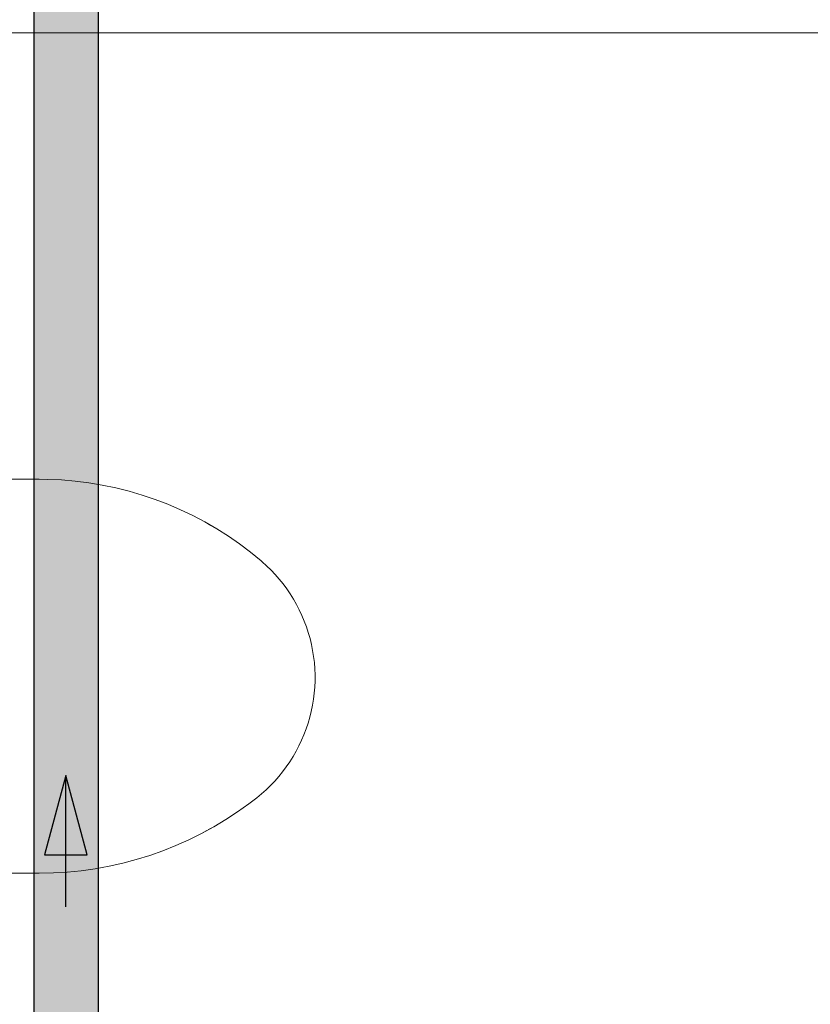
# Model space of a CAD drawing. Header units: millimetres. Extents: x 567 to 934, y -1 to 364.
# Tile 704 of 1056: x 781.73 to 782.93, y 107.8 to 109.3. Entities that reach past the tile are written whole.
import ezdxf

# ---------------------------------------------------------------- set-up
doc = ezdxf.new("R2010")
doc.units = ezdxf.units.MM
doc.header["$MEASUREMENT"] = 0
for name, color, linetype, lineweight in [('A-WALL', 7, 'Continuous', 25), ('AF-Condutos', 140, 'Continuous', 25), ('AF-Sentido conduto', 140, 'Continuous', 30), ('Peças hidrossanitárias', 7, 'Continuous', 13)]:
    doc.layers.add(name, color=color, linetype=linetype, lineweight=lineweight)

msp = doc.modelspace()

# ---------------------------------------------------------------- hatches: boundary and pattern name
at = {"layer": 'AF-Condutos', "linetype": 'Continuous'}
for points in [[(781.7507, 105.1604), (781.7585, 111.483), (781.7501, 111.483)], [(781.849, 104.6422), (781.849, 111.483), (781.845, 105.1604), (781.8447, 111.483), (781.8334, 105.1604), (781.8324, 111.483), (781.8159, 105.1604), (781.8144, 111.483), (781.7954, 105.1604), (781.7938, 111.483), (781.7755, 105.1604), (781.774, 111.483), (781.7597, 105.1604), (781.7585, 111.483), (781.7507, 105.1604), (781.7501, 111.483), (781.7501, 105.2101), (781.7501, 104.6422)], [(781.7597, 105.1604), (781.774, 111.483), (781.7585, 111.483)], [(781.7755, 105.1604), (781.7938, 111.483), (781.774, 111.483)], [(781.7954, 105.1604), (781.8144, 111.483), (781.7938, 111.483)], [(781.8159, 105.1604), (781.8324, 111.483), (781.8144, 111.483)], [(781.8334, 105.1604), (781.8447, 111.483), (781.8324, 111.483)], [(781.845, 105.1604), (781.849, 111.483), (781.8447, 111.483)]]:
    msp.add_hatch(color=151, dxfattribs=at).paths.add_polyline_path(points)

# ---------------------------------------------------------------- linework, layer by layer
at = {"layer": 'A-WALL', "color": 8, "lineweight": 5}
msp.add_line((781.299, 109.2827), (784.359, 109.2827), dxfattribs=at)
at = {"layer": 'AF-Condutos'}
for p, q in [((781.7501, 111.483), (781.7501, 105.2101)), ((781.849, 105.2101), (781.849, 111.483))]:
    msp.add_line(p, q, dxfattribs=at)
at = {"layer": 'AF-Sentido conduto'}
for p, q in [((781.799, 108.1514), (781.7666, 108.0306)), ((781.8313, 108.0306), (781.799, 108.1514)), ((781.7666, 108.0306), (781.8313, 108.0306))]:
    msp.add_line(p, q, dxfattribs=at)
msp.add_lwpolyline([(781.799, 107.9514), (781.799, 108.1514)], dxfattribs=at)
at = {"layer": 'Peças hidrossanitárias', "color": 8, "lineweight": 5}
for p, q in [((781.7586, 108.6027), (781.5945, 108.6027)), ((781.6301, 108.0027), (781.7586, 108.0027))]:
    msp.add_line(p, q, dxfattribs=at)
for points in [[(782.0199, 108.5323), (782.0108, 108.5376), (781.9924, 108.5473), (781.9736, 108.5563), (781.9544, 108.5645), (781.9349, 108.5719), (781.9152, 108.5786), (781.8952, 108.5845), (781.8749, 108.5895), (781.8545, 108.5938), (781.834, 108.5972), (781.8133, 108.5998), (781.7925, 108.6016), (781.7717, 108.6025), (781.7586, 108.6027)], [(782.0964, 108.4784), (782.0803, 108.4916), (782.0636, 108.5041), (782.0465, 108.516), (782.0289, 108.5271), (782.0108, 108.5376), (781.9924, 108.5473), (781.9736, 108.5563), (781.9544, 108.5645), (781.9349, 108.5719), (781.9152, 108.5786), (781.8952, 108.5845), (781.8749, 108.5895), (781.8545, 108.5938), (781.834, 108.5972), (781.8133, 108.5998), (781.7925, 108.6016), (781.7717, 108.6025), (781.7586, 108.6027)], [(782.0964, 108.4784), (782.0803, 108.4916), (782.0636, 108.5041), (782.0465, 108.516), (782.0289, 108.5271), (782.0223, 108.5309)], [(782.0897, 108.1176), (782.0969, 108.1236), (782.1039, 108.1298), (782.1106, 108.1362), (782.1171, 108.143), (782.1232, 108.15), (782.1291, 108.1572), (782.1347, 108.1647), (782.14, 108.1724), (782.145, 108.1803), (782.1496, 108.1884), (782.154, 108.1966), (782.158, 108.2051), (782.1616, 108.2136), (782.1649, 108.2224), (782.1679, 108.2312), (782.1705, 108.2402), (782.1727, 108.2492), (782.1746, 108.2584), (782.1761, 108.2676), (782.1773, 108.2768), (782.178, 108.2861), (782.1784, 108.2955), (782.1784, 108.3048), (782.1781, 108.3141), (782.1774, 108.3234), (782.1763, 108.3327), (782.1748, 108.3419), (782.173, 108.3511), (782.1708, 108.3601), (782.1682, 108.3691), (782.1653, 108.378), (782.1621, 108.3867), (782.1585, 108.3953), (782.1545, 108.4038), (782.1502, 108.412), (782.1456, 108.4201), (782.1407, 108.4281), (782.1354, 108.4358), (782.1299, 108.4433), (782.124, 108.4505), (782.1179, 108.4576), (782.1115, 108.4644), (782.1048, 108.4709), (782.0979, 108.4771), (782.0964, 108.4784)], [(782.0897, 108.1176), (782.0969, 108.1236), (782.1039, 108.1298), (782.1106, 108.1362), (782.1171, 108.143), (782.1232, 108.15), (782.1291, 108.1572), (782.1347, 108.1647), (782.14, 108.1724), (782.145, 108.1803), (782.1496, 108.1884), (782.154, 108.1966), (782.158, 108.2051), (782.1616, 108.2136), (782.1649, 108.2224), (782.1679, 108.2312), (782.1705, 108.2402), (782.1727, 108.2492), (782.1746, 108.2584), (782.1761, 108.2676), (782.1773, 108.2768), (782.178, 108.2861), (782.1784, 108.2955), (782.1784, 108.3048), (782.1781, 108.3141), (782.1774, 108.3234), (782.1763, 108.3327), (782.1748, 108.3419), (782.173, 108.3511), (782.1708, 108.3601), (782.1682, 108.3691), (782.1653, 108.378), (782.1621, 108.3867), (782.1585, 108.3953), (782.1545, 108.4038), (782.1502, 108.412), (782.1456, 108.4201), (782.1407, 108.4281), (782.1354, 108.4358), (782.1299, 108.4433), (782.124, 108.4505), (782.1179, 108.4576), (782.1115, 108.4644), (782.1048, 108.4709), (782.0979, 108.4771), (782.0964, 108.4784)], [(781.7586, 108.0027), (781.78, 108.0031), (781.8013, 108.0044), (781.8226, 108.0065), (781.8437, 108.0095), (781.8648, 108.0133), (781.8856, 108.018), (781.9063, 108.0235), (781.9267, 108.0298), (781.9469, 108.0369), (781.9667, 108.0449), (781.9862, 108.0536), (782.0054, 108.0631), (782.0242, 108.0733), (782.0425, 108.0843), (782.0604, 108.096), (782.0778, 108.1084), (782.0897, 108.1176)], [(782.0163, 108.069), (782.0242, 108.0733), (782.0425, 108.0843), (782.0604, 108.096), (782.0778, 108.1084), (782.0897, 108.1176)], [(781.7586, 108.0027), (781.78, 108.0031), (781.8013, 108.0044), (781.8226, 108.0065), (781.8437, 108.0095), (781.8648, 108.0133), (781.8856, 108.018), (781.9063, 108.0235), (781.9267, 108.0298), (781.9469, 108.0369), (781.9667, 108.0449), (781.9862, 108.0536), (782.0054, 108.0631), (782.0139, 108.0677)]]:
    msp.add_lwpolyline(points, dxfattribs=at)

doc.saveas('drawing.dxf')
